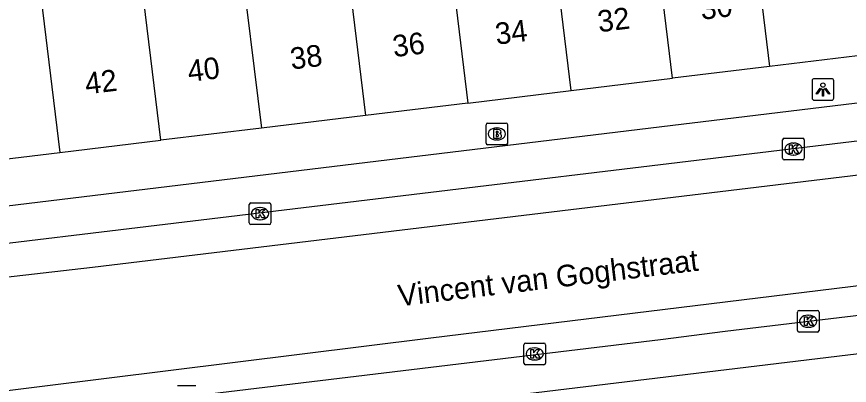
# Model space of a CAD drawing. Extents: x 162172 to 163187, y 382874 to 383684.
# Drawn here: x 162789.24 to 162827.76, y 383263.83 to 383280.9 of the extents above; entities that cross this region are included whole.
import ezdxf

# ---------------------------------------------------------------- set-up
doc = ezdxf.new("R2010")
doc.units = 0
for name, color, linetype in [('IMGEO_Brandkraan', 7, 'Continuous'), ('IMGEO_Kolk', 7, 'Continuous'), ('IMGEO_Lichtpunt', 7, 'Continuous'), ('IMGEO_Openbare_ruimte_label', 7, 'Continuous'), ('IMGEO_Pand', 7, 'Continuous'), ('IMGEO_Pand_nummerreeks', 7, 'Continuous'), ('IMGEO_Rijbaan_lokaal_gesloten', 7, 'Continuous'), ('IMGEO_Voetpad_open', 7, 'Continuous')]:
    doc.layers.add(name, color=color, linetype=linetype)

msp = doc.modelspace()

# ---------------------------------------------------------------- linework, layer by layer
at = {"layer": 'IMGEO_Brandkraan'}
for p, q in [((162810.954, 383275.042), (162810.954, 383275.894)), ((162811.029, 383275.968), (162811.881, 383275.968)), ((162811.442, 383275.748), (162811.467, 383275.748)), ((162811.955, 383275.894), (162811.955, 383275.042)), ((162811.881, 383274.968), (162811.029, 383274.968)), ((162811.465, 383275.188), (162811.44, 383275.188))]:
    msp.add_line(p, q, dxfattribs=at)
for points in [[(162810.954, 383275.042), (162810.954, 383275.894)], [(162811.029, 383275.968), (162811.881, 383275.968)], [(162811.955, 383275.894), (162811.955, 383275.042)], [(162811.302, 383275.668), (162811.302, 383275.268), (162811.515, 383275.268)], [(162811.533, 383275.668), (162811.302, 383275.668)], [(162811.481, 383275.587), (162811.427, 383275.587), (162811.427, 383275.511)], [(162811.427, 383275.511), (162811.48, 383275.511)], [(162811.489, 383275.435), (162811.427, 383275.435), (162811.427, 383275.354)], [(162811.427, 383275.354), (162811.489, 383275.354)], [(162811.881, 383274.968), (162811.029, 383274.968)]]:
    msp.add_lwpolyline(points, dxfattribs=at)
for centre, radius, start, end in [((162811.031, 383275.892), 0.0765, 91.552, 178.448), ((162811.031, 383275.892), 0.0765, 91.552, 178.448), ((162811.879, 383275.892), 0.0765, 1.552, 88.448), ((162811.879, 383275.892), 0.0765, 1.552, 88.448), ((162811.482, 383275.549), 0.0379, 267.8285, 90.9355), ((162811.49, 383275.394), 0.0404, 269.8759, 90.5077), ((162811.537, 383275.523), 0.145, 59.4692, 91.5367), ((162811.562, 383275.57), 0.0922, 285.5137, 58.1501), ((162811.567, 383275.378), 0.105, 301.3115, 78.989), ((162811.031, 383275.044), 0.0765, 181.552, 268.448), ((162811.031, 383275.044), 0.0765, 181.552, 268.448), ((162811.521, 383275.519), 0.251, 268.6676, 293.5347), ((162811.879, 383275.044), 0.0765, 271.552, 358.448), ((162811.879, 383275.044), 0.0765, 271.552, 358.448)]:
    msp.add_arc(centre, radius, start, end, dxfattribs=at)
for centre, major_axis, ratio, start_param, end_param in [((162811.441, 383275.468), (-0.387, 0.002), 0.722429, 4.712389, 7.853982), ((162811.466, 383275.468), (-0.39, 0.002), 0.717154, 1.570796, 4.712389)]:
    msp.add_ellipse(centre, major_axis=major_axis, ratio=ratio, start_param=start_param, end_param=end_param, dxfattribs=at)
at = {"layer": 'IMGEO_Kolk'}
for p, q in [((162824.674, 383274.341), (162824.674, 383275.193)), ((162824.749, 383275.267), (162825.601, 383275.267)), ((162825.162, 383275.047), (162825.187, 383275.047)), ((162825.675, 383275.193), (162825.675, 383274.341)), ((162825.601, 383274.267), (162824.749, 383274.267)), ((162825.185, 383274.487), (162825.16, 383274.487)), ((162800.073, 383272.277), (162800.925, 383272.277)), ((162799.998, 383271.351), (162799.998, 383272.203)), ((162800.486, 383272.057), (162800.511, 383272.057)), ((162800.999, 383272.203), (162800.999, 383271.351)), ((162800.509, 383271.497), (162800.484, 383271.497)), ((162800.925, 383271.277), (162800.073, 383271.277)), ((162825.434, 383267.3), (162826.286, 383267.3)), ((162825.359, 383266.374), (162825.359, 383267.226)), ((162825.847, 383267.08), (162825.872, 383267.08)), ((162826.36, 383267.226), (162826.36, 383266.374)), ((162825.87, 383266.52), (162825.845, 383266.52)), ((162826.286, 383266.3), (162825.434, 383266.3)), ((162812.708, 383264.861), (162812.708, 383265.713)), ((162812.783, 383265.787), (162813.635, 383265.787)), ((162813.709, 383265.713), (162813.709, 383264.861)), ((162813.196, 383265.567), (162813.221, 383265.567)), ((162813.219, 383265.007), (162813.194, 383265.007)), ((162813.635, 383264.787), (162812.783, 383264.787)), ((162796.682, 383263.831), (162797.534, 383263.831))]:
    msp.add_line(p, q, dxfattribs=at)
for points in [[(162824.674, 383274.341), (162824.674, 383275.193)], [(162824.749, 383275.267), (162825.601, 383275.267)], [(162824.995, 383274.967), (162825.118, 383274.967), (162825.118, 383274.816), (162825.248, 383274.967), (162825.412, 383274.967), (162825.266, 383274.816), (162825.419, 383274.567), (162825.267, 383274.567), (162825.182, 383274.731), (162825.118, 383274.664), (162825.118, 383274.567), (162824.995, 383274.567), (162824.995, 383274.967)], [(162825.675, 383275.193), (162825.675, 383274.341)], [(162825.601, 383274.267), (162824.749, 383274.267)], [(162800.073, 383272.277), (162800.925, 383272.277)], [(162799.998, 383271.351), (162799.998, 383272.203)], [(162800.319, 383271.977), (162800.442, 383271.977), (162800.442, 383271.826), (162800.572, 383271.977), (162800.736, 383271.977), (162800.59, 383271.826), (162800.743, 383271.577), (162800.591, 383271.577), (162800.506, 383271.741), (162800.442, 383271.674), (162800.442, 383271.577), (162800.319, 383271.577), (162800.319, 383271.977)], [(162800.999, 383272.203), (162800.999, 383271.351)], [(162800.925, 383271.277), (162800.073, 383271.277)], [(162825.434, 383267.3), (162826.286, 383267.3)], [(162825.359, 383266.374), (162825.359, 383267.226)], [(162825.68, 383267), (162825.803, 383267), (162825.803, 383266.849), (162825.933, 383267), (162826.097, 383267), (162825.951, 383266.849), (162826.104, 383266.6), (162825.952, 383266.6), (162825.867, 383266.764), (162825.803, 383266.697), (162825.803, 383266.6), (162825.68, 383266.6), (162825.68, 383267)], [(162826.36, 383267.226), (162826.36, 383266.374)], [(162826.286, 383266.3), (162825.434, 383266.3)], [(162812.708, 383264.861), (162812.708, 383265.713)], [(162812.783, 383265.787), (162813.635, 383265.787)], [(162813.709, 383265.713), (162813.709, 383264.861)], [(162813.029, 383265.487), (162813.152, 383265.487), (162813.152, 383265.336), (162813.282, 383265.487), (162813.446, 383265.487), (162813.3, 383265.336), (162813.453, 383265.087), (162813.301, 383265.087), (162813.216, 383265.251), (162813.152, 383265.184), (162813.152, 383265.087), (162813.029, 383265.087), (162813.029, 383265.487)], [(162813.635, 383264.787), (162812.783, 383264.787)], [(162796.682, 383263.831), (162797.534, 383263.831)]]:
    msp.add_lwpolyline(points, dxfattribs=at)
for centre, start, end in [((162824.751, 383275.191), 91.552, 178.448), ((162824.751, 383275.191), 91.552, 178.448), ((162825.599, 383275.191), 1.552, 88.448), ((162825.599, 383275.191), 1.552, 88.448), ((162824.751, 383274.343), 181.552, 268.448), ((162824.751, 383274.343), 181.552, 268.448), ((162825.599, 383274.343), 271.552, 358.448), ((162825.599, 383274.343), 271.552, 358.448), ((162800.075, 383272.201), 91.552, 178.448), ((162800.075, 383272.201), 91.552, 178.448), ((162800.923, 383272.201), 1.552, 88.448), ((162800.923, 383272.201), 1.552, 88.448), ((162800.075, 383271.353), 181.552, 268.448), ((162800.075, 383271.353), 181.552, 268.448), ((162800.923, 383271.353), 271.552, 358.448), ((162800.923, 383271.353), 271.552, 358.448), ((162825.436, 383267.224), 91.552, 178.448), ((162825.436, 383267.224), 91.552, 178.448), ((162826.284, 383267.224), 1.552, 88.448), ((162826.284, 383267.224), 1.552, 88.448), ((162825.436, 383266.376), 181.552, 268.448), ((162825.436, 383266.376), 181.552, 268.448), ((162826.284, 383266.376), 271.552, 358.448), ((162826.284, 383266.376), 271.552, 358.448), ((162812.785, 383265.711), 91.552, 178.448), ((162812.785, 383265.711), 91.552, 178.448), ((162813.633, 383265.711), 1.552, 88.448), ((162813.633, 383265.711), 1.552, 88.448), ((162812.785, 383264.863), 181.552, 268.448), ((162812.785, 383264.863), 181.552, 268.448), ((162813.633, 383264.863), 271.552, 358.448), ((162813.633, 383264.863), 271.552, 358.448)]:
    msp.add_arc(centre, 0.0765, start, end, dxfattribs=at)
for centre, major_axis, ratio, start_param, end_param in [((162825.161, 383274.767), (-0.387, 0.002), 0.722429, 4.712389, 7.853982), ((162825.186, 383274.767), (-0.39, 0.002), 0.717154, 1.570796, 4.712389), ((162800.485, 383271.777), (-0.387, 0.002), 0.722429, 4.712389, 7.853982), ((162800.51, 383271.777), (-0.39, 0.002), 0.717154, 1.570796, 4.712389), ((162825.846, 383266.8), (-0.387, 0.002), 0.722429, 4.712389, 7.853982), ((162825.871, 383266.8), (-0.39, 0.002), 0.717154, 1.570796, 4.712389), ((162813.195, 383265.287), (-0.387, 0.002), 0.722429, 4.712389, 7.853982), ((162813.22, 383265.287), (-0.39, 0.002), 0.717154, 1.570796, 4.712389)]:
    msp.add_ellipse(centre, major_axis=major_axis, ratio=ratio, start_param=start_param, end_param=end_param, dxfattribs=at)
at = {"layer": 'IMGEO_Lichtpunt'}
for p, q in [((162826.942, 383278.024), (162826.134, 383278.024)), ((162826.942, 383278.024), (162826.134, 383278.024)), ((162826.04, 383277.929), (162826.04, 383277.122)), ((162826.04, 383277.929), (162826.04, 383277.122)), ((162827.036, 383277.122), (162827.036, 383277.929)), ((162827.036, 383277.122), (162827.036, 383277.929)), ((162826.134, 383277.028), (162826.942, 383277.028)), ((162826.134, 383277.028), (162826.942, 383277.028))]:
    msp.add_line(p, q, dxfattribs=at)
for points in [[(162826.414, 383277.593), (162826.453, 383277.565), (162826.265, 383277.303), (162826.227, 383277.33), (162826.414, 383277.593)], [(162826.516, 383277.545), (162826.563, 383277.545), (162826.563, 383277.223), (162826.516, 383277.223), (162826.516, 383277.545)], [(162826.626, 383277.565), (162826.664, 383277.592), (162826.851, 383277.33), (162826.812, 383277.302), (162826.626, 383277.565)]]:
    msp.add_lwpolyline(points, dxfattribs=at)
msp.add_circle((162826.539, 383277.727), 0.0994, dxfattribs=at)
for centre, start, end in [((162826.134, 383277.929), 90, 180), ((162826.134, 383277.929), 90, 180), ((162826.942, 383277.929), 0, 90), ((162826.942, 383277.929), 0, 90), ((162826.134, 383277.122), 180, 270), ((162826.134, 383277.122), 180, 270), ((162826.942, 383277.122), 270, 0), ((162826.942, 383277.122), 270, 360)]:
    msp.add_arc(centre, 0.0946, start, end, dxfattribs=at)
at = {"layer": 'IMGEO_Pand'}
for points in [[(162822.804, 383288.993), (162823.049, 383286.981), (162824.072, 383278.589)], [(162814.899, 383277.477), (162813.877, 383285.862), (162813.649, 383287.735)], [(162804.132, 383286.576), (162804.36, 383284.702), (162805.381, 383276.323)], [(162819.578, 383278.044), (162818.555, 383286.433)], [(162795.915, 383275.175), (162794.894, 383283.548), (162794.646, 383285.585)], [(162809.089, 383285.278), (162810.111, 383276.896)], [(162799.541, 383284.115), (162800.562, 383275.739)], [(162790.216, 383282.978), (162791.236, 383274.608)], [(162829.161, 383279.207), (162824.072, 383278.589)], [(162824.072, 383278.589), (162819.578, 383278.044)], [(162814.899, 383277.477), (162819.578, 383278.044)], [(162810.111, 383276.896), (162814.899, 383277.477)], [(162810.111, 383276.896), (162805.381, 383276.323)], [(162805.381, 383276.323), (162800.562, 383275.739)], [(162800.562, 383275.739), (162795.915, 383275.175)], [(162791.236, 383274.608), (162795.915, 383275.175)], [(162786.365, 383274.017), (162791.236, 383274.608)]]:
    msp.add_lwpolyline(points, dxfattribs=at)
at = {"layer": 'IMGEO_Rijbaan_lokaal_gesloten'}
for points in [[(162751.245, 383288.934), (162759.102, 383279.436), (162766.423, 383271.253), (162768.371, 383269.773), (162770.629, 383268.838), (162773.512, 383268.136), (162775.303, 383267.747), (162777.64, 383267.669), (162780.522, 383267.902), (162792.751, 383269.305), (162837.383, 383274.682), (162860.673, 383277.644), (162902.89, 383283.254)], [(162746.988, 383284.773), (162754.973, 383275.848), (162761.671, 383268.445), (162764.865, 383265.64), (162770.006, 383263.146), (162774.835, 383262.367), (162778.262, 383262.289), (162808.407, 383266.029), (162835.747, 383269.38), (162863.477, 383272.809), (162911.477, 383279.327), (162911.844, 383279.376), (162920.076, 383280.478)], [(162849.496, 383277.716), (162779.577, 383269.28)], [(162787.483, 383262.198), (162790.095, 383262.473), (162819.027, 383265.957), (162822.009, 383266.344), (162848.142, 383269.478)]]:
    msp.add_lwpolyline(points, dxfattribs=at)
at = {"layer": 'IMGEO_Voetpad_open'}
for points in [[(162781.661, 383271.28), (162846.705, 383279.159)], [(162831.393, 383265.672), (162790.95, 383260.785)]]:
    msp.add_lwpolyline(points, dxfattribs=at)

# ---------------------------------------------------------------- texts
at = {"layer": 'IMGEO_Openbare_ruimte_label'}
msp.add_text('Vincent van Goghstraat', height=1, rotation=6.8337, dxfattribs=at).set_placement((162806.939, 383267.481))
at = {"layer": 'IMGEO_Pand_nummerreeks'}
for s, p in [('30', (162820.926, 383280.747)), ('32', (162816.177, 383280.17)), ('34', (162811.437, 383279.595)), ('36', (162806.694, 383279.02)), ('38', (162801.954, 383278.446)), ('40', (162797.211, 383277.871)), ('42', (162792.462, 383277.295))]:
    msp.add_text(s, height=1, rotation=6.9156, dxfattribs=at).set_placement(p)

doc.saveas('drawing.dxf')
